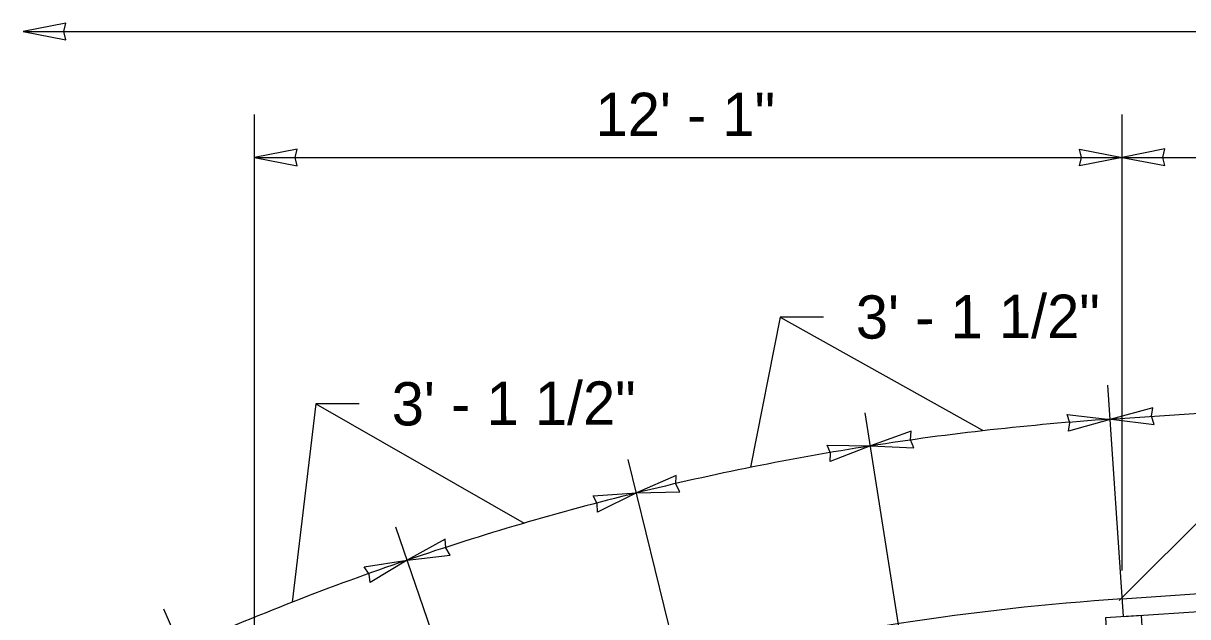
# Model space of a CAD drawing. Extents: x 1312564.2 to 1312581.5, y 1207298.4 to 1207352.6.
# Drawn here: x 1312566.186 to 1312568.33, y 1207303.303 to 1207304.396 of the extents above; entities that cross this region are included whole.
import ezdxf

# ---------------------------------------------------------------- set-up
doc = ezdxf.new("R2010")
doc.units = 0
for name, color, linetype in [('Level 14', 7, 'Continuous'), ('Level 15', 7, 'Continuous'), ('Level 20', 7, 'Continuous')]:
    doc.layers.add(name, color=color, linetype=linetype)

msp = doc.modelspace()

# ---------------------------------------------------------------- linework, layer by layer
at = {"layer": 'Level 14'}
for points in [[(1312568.209, 1207304.149), (1312568.1306, 1207304.1336), (1312568.1342, 1207304.149), (1312568.1306, 1207304.1644)], [(1312568.2092, 1207304.1495), (1312568.2876, 1207304.1342), (1312568.2839, 1207304.1495), (1312568.2876, 1207304.1649)]]:
    msp.add_lwpolyline(points, close=True, dxfattribs=at)
at = {"layer": 'Level 15'}
for p, q in [((1312566.1858, 1207304.3811), (1312573.2568, 1207304.3811)), ((1312566.6118, 1207302.944), (1312566.6118, 1207304.2287)), ((1312568.209, 1207303.3885), (1312568.209, 1207304.2287)), ((1312566.6118, 1207304.149), (1312568.2095, 1207304.149)), ((1312568.209, 1207304.149), (1312573.2541, 1207304.149)), ((1312567.5792, 1207303.8553), (1312567.9517, 1207303.647)), ((1312568.2092, 1207303.3364), (1312575.5206, 1207303.8238)), ((1312568.2114, 1207303.3033), (1312575.5206, 1207303.7906)), ((1312568.2114, 1207303.3033), (1312568.1827, 1207303.7296)), ((1312566.7246, 1207303.6954), (1312567.1078, 1207303.4755)), ((1312568.1869, 1207303.6673), (1312568.6067, 1207303.6953)), ((1312567.802, 1207303.2574), (1312567.7361, 1207303.6791)), ((1312568.2037, 1207303.3329), (1312568.5029, 1207303.6321)), ((1312567.4019, 1207303.177), (1312567.2994, 1207303.5928)), ((1312567.0104, 1207303.0622), (1312566.8719, 1207303.4681)), ((1312566.7663, 1207302.5907), (1312566.4444, 1207303.3174))]:
    msp.add_line(p, q, dxfattribs=at)
for points in [[(1312566.1858, 1207304.3811), (1312566.2642, 1207304.3658), (1312566.2605, 1207304.3811), (1312566.2642, 1207304.3965)], [(1312566.6118, 1207304.149), (1312566.6902, 1207304.1336), (1312566.6865, 1207304.149), (1312566.6902, 1207304.1644)], [(1312568.187, 1207303.6668), (1312568.1102, 1207303.6449), (1312568.1125, 1207303.6605), (1312568.1076, 1207303.6755)], [(1312568.1886, 1207303.6674), (1312568.2678, 1207303.6573), (1312568.2631, 1207303.6724), (1312568.2657, 1207303.6879)], [(1312567.7457, 1207303.6178), (1312567.8255, 1207303.6145), (1312567.8196, 1207303.6291), (1312567.8208, 1207303.6449)], [(1312567.7457, 1207303.6178), (1312567.6713, 1207303.5889), (1312567.6721, 1207303.6047), (1312567.6659, 1207303.6192)], [(1312567.3146, 1207303.5312), (1312567.3944, 1207303.5333), (1312567.3875, 1207303.5475), (1312567.3877, 1207303.5633)], [(1312567.3146, 1207303.5312), (1312567.2429, 1207303.4959), (1312567.2424, 1207303.5117), (1312567.2349, 1207303.5256)], [(1312566.8926, 1207303.4075), (1312566.972, 1207303.4165), (1312566.9639, 1207303.43), (1312566.9627, 1207303.4458)], [(1312566.8926, 1207303.4075), (1312566.8243, 1207303.3661), (1312566.8224, 1207303.3818), (1312566.8137, 1207303.395)], [(1312568.2445, 1207303.3055), (1312568.1783, 1207303.3011), (1312568.1842, 1207303.2128), (1312568.2504, 1207303.2172)]]:
    msp.add_lwpolyline(points, close=True, dxfattribs=at)
for points in [[(1312567.6589, 1207303.8553), (1312567.5792, 1207303.8553), (1312567.5245, 1207303.5787)], [(1312566.8043, 1207303.6954), (1312566.7246, 1207303.6954), (1312566.6806, 1207303.3303)]]:
    msp.add_lwpolyline(points, dxfattribs=at)
for radius, start, end in [(5.0628, 93.8486, 98.8747), (5.0628, 98.8747, 103.853), (5.0628, 103.853, 108.8307), (5.0628, 108.8307, 113.8879), (4.7312, 93.8486, 113.8573)]:
    msp.add_arc((1312568.5267, 1207298.6156), radius, start, end, dxfattribs=at)

# ---------------------------------------------------------------- texts
at = {"layer": 'Level 20'}
msp.add_text('12\' - 1"', height=0.07973, dxfattribs=at).set_placement((1312567.2393, 1207304.1888))
for p in [(1312567.7188, 1207303.8154), (1312566.8643, 1207303.6555)]:
    msp.add_text('3\' - 1 1/2"', height=0.079729, rotation=0.2174, dxfattribs=at).set_placement(p)

doc.saveas('drawing.dxf')
